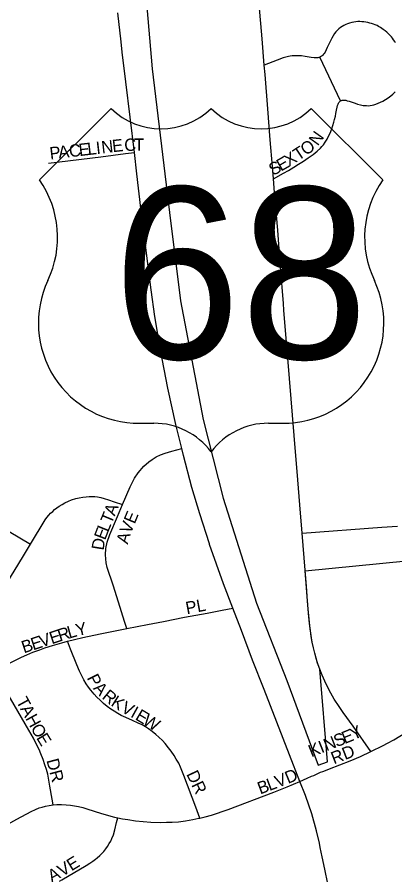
# Model space of a CAD drawing. Extents: x 1410790 to 1770854, y 448063 to 770588.
# Drawn here: x 1563893 to 1565425, y 624802 to 628279 of the extents above; entities that cross this region are included whole.
import ezdxf

# ---------------------------------------------------------------- set-up
doc = ezdxf.new("R2010")
doc.units = 0
for name, color, linetype in [('GM_X_City_Street', 7, 'Continuous'), ('GM_X_City_Street_Text', 7, 'Continuous'), ('GM_X_Corporation', 7, 'Continuous'), ('GM_X_County_Road', 7, 'Continuous'), ('GM_X_Township_Subdivision', 7, 'Continuous'), ('GM_X_Township_Subdivision_Text', 7, 'Continuous'), ('GM_X_US_Route', 7, 'Continuous'), ('GM_X_US_Shield', 7, 'Continuous')]:
    doc.layers.add(name, color=color, linetype=linetype)

msp = doc.modelspace()

# ---------------------------------------------------------------- linework, layer by layer
at = {"layer": 'GM_X_City_Street'}
for points in [[(1564019.7, 627687.6), (1564232.8, 627713.6), (1564333, 627725.8), (1564368.7, 627730.1)], [(1564320.9, 626303.1), (1564351.6, 626374.9), (1564369.2, 626410), (1564383.8, 626431.7), (1564407.2, 626459), (1564426.6, 626476.6), (1564440.1, 626486.2), (1564457.1, 626496.5), (1564474.1, 626504.4), (1564493.5, 626511.5), (1564520.4, 626519), (1564560.3, 626530.2)], [(1563947.5, 626142.1), (1564007.1, 626241.2), (1564013.9, 626251.1), (1564020.9, 626259.6), (1564028.6, 626268.1), (1564037.1, 626275.7), (1564045.1, 626282.8), (1564054, 626289.8), (1564063.3, 626296.2), (1564075, 626303.8), (1564087, 626310.5), (1564101, 626316.5), (1564114, 626321.8), (1564131.1, 626327.2), (1564144.4, 626330.5), (1564159.1, 626333.5), (1564173.5, 626334.9), (1564184.5, 626335.8), (1564196.4, 626336), (1564207.7, 626335.3), (1564219.2, 626333.9), (1564232.6, 626331.5), (1564245.9, 626328.4), (1564263.4, 626323), (1564287.1, 626314.9), (1564320.9, 626303.1)], [(1563643.1, 626321.3), (1563651.6, 626316.7), (1563670.9, 626305.8), (1563706.1, 626284.5), (1563903.8, 626167.9), (1563947.5, 626142.1)], [(1564337.7, 625800.2), (1564328.4, 625829.6), (1564303.6, 625907.5), (1564282.2, 625976.2), (1564257.8, 626047.5), (1564253.9, 626066.7), (1564251.9, 626099.4), (1564253.2, 626125.6), (1564258.7, 626151.2), (1564269.5, 626182.1), (1564300, 626254.5), (1564320.9, 626303.1)], [(1563804.1, 625902.8), (1563847.1, 625977.5), (1563919.2, 626095), (1563947.5, 626142.1)], [(1564337.7, 625800.2), (1564422.3, 625816.4), (1564486.5, 625829.3), (1564571.5, 625846.1), (1564663.1, 625863.4), (1564724.4, 625875), (1564767.5, 625883.1)], [(1564097.7, 625748.8), (1564125.6, 625756.2), (1564159.7, 625764.8), (1564230.2, 625779.5), (1564337.7, 625800.2)], [(1563801.6, 625627), (1563819, 625636.4), (1563864.5, 625661.1), (1563910, 625684.4), (1563932.2, 625693.8), (1563957.2, 625704.1), (1563985.1, 625714.3), (1564005.6, 625721.7), (1564036.3, 625731.6), (1564073.6, 625742.4), (1564097.7, 625748.8)], [(1564634.4, 625032.2), (1564618, 625075.7), (1564569.5, 625204.8), (1564555.9, 625238.2), (1564548.2, 625254.3), (1564538.6, 625270.9), (1564529.6, 625285.9), (1564517.3, 625303), (1564507, 625317), (1564492.8, 625333.9), (1564481.9, 625346.1), (1564467.8, 625359.9), (1564455.9, 625370.7), (1564440.2, 625383.3), (1564426.3, 625393.8), (1564413.1, 625401.8), (1564400.4, 625409.8), (1564384.3, 625417.5), (1564360.9, 625428.1), (1564333.2, 625440.1), (1564314.9, 625448.5), (1564300.9, 625456.3), (1564286.6, 625464.9), (1564272.4, 625474), (1564258.2, 625484.6), (1564243.7, 625496.9), (1564229.8, 625509.7), (1564216.4, 625522.5), (1564205.3, 625534.2), (1564192.2, 625550.3), (1564183, 625562.3), (1564173.1, 625577), (1564163.5, 625592.3), (1564155.3, 625608.4), (1564145.7, 625628.2), (1564135, 625653.2), (1564109.9, 625717.4), (1564097.7, 625748.8)], [(1565215.5, 625460.6), (1565198.7, 625484.1), (1565178.7, 625514.5), (1565165.2, 625538), (1565152.6, 625561.4), (1565140.9, 625587), (1565130.5, 625611.8), (1565120.6, 625635.7)], [(1564038.8, 625085.2), (1564034.8, 625109.3), (1564026.1, 625161.8), (1564016.8, 625210.1), (1564012, 625228.9), (1564005.8, 625247.8), (1563998.5, 625269.7), (1563989.5, 625293.1), (1563981.9, 625310.8), (1563969.4, 625335.6), (1563959.1, 625355.9), (1563940.5, 625389.1), (1563820.1, 625594), (1563801.6, 625627)], [(1565327.9, 625301.6), (1565255.5, 625404.7), (1565215.5, 625460.6)], [(1565327.9, 625301.6), (1565377.3, 625326.1), (1565395.2, 625336.1), (1565420.4, 625350), (1565470, 625378.7), (1565512.2, 625404.1), (1565544.4, 625422.8), (1565552.2, 625427.3)], [(1565087.4, 625201.7), (1565095.7, 625205.3), (1565123.8, 625217.8), (1565133.4, 625221.3), (1565143.8, 625225.2), (1565160.4, 625231.3), (1565244.3, 625264.3), (1565286, 625281.7), (1565327.9, 625301.6)], [(1564634.4, 625032.2), (1564656, 625037.7), (1564681, 625044.4), (1564749.5, 625067), (1564933.5, 625137), (1564987.6, 625158.6), (1565039.9, 625180.2)], [(1565039.9, 625180.2), (1565069, 625193.8), (1565087.4, 625201.7)], [(1563843.4, 625000.2), (1563891.8, 625027.8), (1563949.7, 625058.7), (1563967, 625066.8), (1563982.8, 625073), (1563995.1, 625076.9), (1564007.9, 625080.3), (1564022.7, 625083.1), (1564038.8, 625085.2)], [(1564038.8, 625085.2), (1564054.5, 625086.5), (1564073.1, 625086.7), (1564091.7, 625085.9), (1564109.1, 625084.6), (1564126, 625082.2), (1564141.5, 625079.3), (1564159.1, 625074.7), (1564176.2, 625069.8), (1564235.7, 625051.2), (1564258.8, 625044.2), (1564273.5, 625040.1), (1564287.7, 625036.2), (1564301.2, 625033)], [(1564064.7, 624776.5), (1564074.4, 624782.1), (1564173.1, 624839.8), (1564188.1, 624849.3), (1564200.1, 624857.4), (1564210.7, 624865.4), (1564218.2, 624871.4), (1564228.8, 624880), (1564237.1, 624888), (1564244.8, 624896.5), (1564252.3, 624906.8), (1564259.1, 624916.6), (1564266.6, 624928.6), (1564272.4, 624939.1), (1564277.7, 624949.5), (1564283.5, 624964.6), (1564289.2, 624985), (1564296.3, 625013.9), (1564301.2, 625033)], [(1564301.2, 625033), (1564320.6, 625029.3), (1564341.8, 625025.9), (1564373.3, 625021), (1564403.6, 625017.9), (1564435.3, 625015.7), (1564474.4, 625014.1), (1564498.4, 625014.9), (1564521.1, 625015.6), (1564547.7, 625017.4), (1564575.5, 625020.7), (1564605.8, 625025.7), (1564630.2, 625031.1), (1564634.4, 625032.2)]]:
    msp.add_lwpolyline(points, dxfattribs=at)
at = {"layer": 'GM_X_Corporation'}
msp.add_lwpolyline([(1564415.8, 628353.8), (1564440.6, 628069.3), (1564511.3, 627487.9), (1564555.7, 627129), (1564646.9, 626647.8), (1564728.7, 626329.6), (1564864, 625903.3), (1564987.4, 625590.5), (1565114.4, 625246.5), (1565151.1, 625260.8), (1565120.6, 625635.7), (1565112.6, 625658), (1565106, 625679.3), (1565094.9, 625722.9), (1565090.1, 625745.7), (1565081.5, 625799.9), (1565073.7, 625879.4), (1565061.4, 626034.9), (1565472.3, 626075.7)], dxfattribs=at)
at = {"layer": 'GM_X_County_Road'}
for points in [[(1564895.4, 628085), (1564886.5, 628191.8), (1564874.9, 628330.8), (1564861.9, 628484.3), (1564850.1, 628614.4), (1564840.5, 628730.8), (1564828.2, 628896.5), (1564820.8, 628986.9), (1564806.8, 629134.1), (1564790.5, 629309.4), (1564786.6, 629350.3), (1564783.6, 629387.1), (1564781.4, 629426.4), (1564779.7, 629462.2), (1564778.8, 629496.7), (1564778, 629545.7), (1564778.2, 629659.4), (1564779.5, 629756.6)], [(1564932.3, 627624), (1564928.1, 627673.2), (1564919, 627782.1), (1564909.5, 627908), (1564898.6, 628046.4), (1564895.4, 628085)], [(1564952.8, 627376.6), (1564949.8, 627415.4), (1564937.1, 627567.8), (1564932.3, 627624)], [(1564972.9, 627118.5), (1564961.5, 627266.5), (1564952.8, 627376.6)], [(1565049.3, 626186.7), (1565039.4, 626301.9), (1565031.9, 626403.1), (1565016.9, 626582.6), (1564997.8, 626814.1), (1564975.1, 627091), (1564972.9, 627118.5)], [(1565061.1, 626037.4), (1565049.3, 626186.7)], [(1565120.6, 625635.7), (1565111.8, 625660.4), (1565105.7, 625680.1), (1565100.1, 625701.1), (1565094.9, 625722.9), (1565090.1, 625745.7), (1565086.2, 625767.7), (1565082.4, 625792.4), (1565078.9, 625820.6), (1565076.3, 625848), (1565071, 625910.9), (1565066.5, 625972), (1565061.1, 626037.4)]]:
    msp.add_lwpolyline(points, dxfattribs=at)
at = {"layer": 'GM_X_Township_Subdivision'}
for points in [[(1565427.8, 628175.6), (1565424.3, 628181.2), (1565420, 628187.5), (1565415.6, 628193.6), (1565411.3, 628199.2), (1565406.3, 628204.9), (1565400.4, 628210.9), (1565392.7, 628218), (1565385.5, 628224.1), (1565377.8, 628229.8), (1565367.3, 628236.8), (1565359.2, 628241.8), (1565352.7, 628245), (1565345.7, 628248.3), (1565338.4, 628251.1), (1565330.8, 628253.5), (1565323.4, 628255.4), (1565315.1, 628257.4), (1565306.7, 628258.9), (1565299.5, 628260), (1565291.5, 628260.8), (1565283.2, 628261.6), (1565275, 628261.3), (1565266.9, 628260.7), (1565258.9, 628259.3), (1565250.5, 628257.6), (1565241.4, 628255.2), (1565233.5, 628252.4), (1565226.4, 628249.6), (1565218.6, 628245.9), (1565211.2, 628241.8), (1565204.7, 628237.2), (1565198, 628232), (1565191.7, 628226.1), (1565185.8, 628219.6), (1565180.4, 628212.9), (1565174.3, 628203.1), (1565169.2, 628193.9), (1565150.4, 628155.9), (1565141.7, 628137.6), (1565138.5, 628132.4), (1565135.7, 628128.7), (1565133.1, 628125.6), (1565130.2, 628122.8), (1565127.2, 628120.5), (1565123.7, 628118.3), (1565120.3, 628117)], [(1565120.3, 628117), (1565116.4, 628115.7), (1565113.1, 628114.8), (1565109, 628114.2), (1565104.2, 628113.9), (1565097.9, 628114.4), (1565086.2, 628115.9), (1565060.8, 628120.2), (1565046.9, 628122.1), (1565037.2, 628122.7), (1565028.7, 628123), (1565018.9, 628122.8), (1565009.1, 628121.9), (1565000.9, 628121), (1564993.3, 628119.7), (1564982.2, 628117.3), (1564971.6, 628114.2), (1564947.6, 628105.1), (1564895.4, 628085)], [(1565205.1, 627939.9), (1565120.3, 628117)], [(1565205.1, 627939.9), (1565207.9, 627941.2), (1565211.2, 627942.3), (1565214, 627942.7), (1565217.3, 627942.9), (1565221.2, 627942.7), (1565225.5, 627942.1), (1565232.2, 627940.3), (1565239.4, 627938.1), (1565247.7, 627935.3), (1565263.6, 627930.3), (1565274.1, 627926.9), (1565285.1, 627924), (1565296.9, 627921.7), (1565303.2, 627920.8), (1565309.9, 627920.4), (1565317.5, 627920.1), (1565324.5, 627920.6), (1565332.3, 627921.9), (1565340.1, 627923.9), (1565348.1, 627926.4), (1565357.9, 627929.9), (1565367.2, 627934), (1565376.1, 627938.6), (1565386.5, 627945.1), (1565397.2, 627952.5), (1565408.2, 627960.7), (1565416.3, 627967.4), (1565421.9, 627972.5), (1565426.7, 627977)], [(1564932.3, 627624), (1564972.7, 627646.3), (1564993.1, 627658.1), (1565015.2, 627671.5), (1565034.3, 627683.3), (1565054.3, 627695.9), (1565073.8, 627708.9), (1565093.4, 627722.8), (1565109.4, 627735.4), (1565123.7, 627748.1), (1565129.4, 627754.4), (1565135, 627761.3), (1565142.8, 627772.8), (1565149.8, 627784.5), (1565156.5, 627796.7), (1565162.2, 627809.2), (1565168.9, 627826), (1565173.9, 627839.6), (1565177.8, 627852.9), (1565180.6, 627864.8), (1565183.7, 627878.4), (1565185.5, 627888.1), (1565188.7, 627901.9), (1565191.2, 627914.1), (1565192.7, 627920.6), (1565194.5, 627926.7), (1565196.2, 627930.8), (1565198, 627933.8), (1565200.3, 627936.4), (1565202.5, 627938.1), (1565205.1, 627939.9)], [(1565049.3, 626186.7), (1565372.7, 626211.7), (1565436.2, 626216)]]:
    msp.add_lwpolyline(points, dxfattribs=at)
at = {"layer": 'GM_X_US_Route'}
for points in [[(1564436.5, 627173.7), (1564432.2, 627205.4), (1564395.3, 627504.6), (1564379.1, 627644.6), (1564368.7, 627730.1), (1564333.7, 628017.1), (1564318.9, 628137.5), (1564314.4, 628179.8), (1564301.7, 628296.8)], [(1564536.6, 626627.8), (1564504.2, 626774.6), (1564473.9, 626929.3), (1564451, 627065.4), (1564436.5, 627173.7)], [(1564673.5, 626140.6), (1564672.5, 626143.4), (1564633.3, 626265.4), (1564601.8, 626372.5), (1564567.1, 626502.7), (1564560.3, 626530.2), (1564538.9, 626617.5), (1564536.6, 626627.8)], [(1564997.7, 625288.3), (1564894.3, 625553.4), (1564847.6, 625672.7), (1564802.3, 625792.4), (1564767.5, 625883.1), (1564729.4, 625982.4), (1564673.5, 626140.6)], [(1565039.9, 625180.2), (1564997.7, 625288.3)], [(1565122.7, 624913.2), (1565119, 624930.3), (1565106.8, 624980.4), (1565087.8, 625049.5), (1565063.2, 625123.7), (1565039.9, 625180.2)], [(1565287.7, 623301.4), (1565274.4, 623469.2), (1565274.1, 623472.6), (1565231.9, 624008.4), (1565200.6, 624343.1), (1565177.4, 624587.4), (1565165.9, 624678.3), (1565153.2, 624765.3), (1565141.5, 624824.8), (1565130.8, 624875.2), (1565122.7, 624913.2)]]:
    msp.add_lwpolyline(points, dxfattribs=at)
at = {"layer": 'GM_X_US_Shield'}
for p, q in [((1564273.7, 627909.1), (1563983.7, 627619.1)), ((1565375.8, 627619.1), (1565085.8, 627909.1)), ((1564389.7, 626633), (1564447.7, 626633)), ((1564911.8, 626633), (1564969.8, 626633))]:
    msp.add_line(p, q, dxfattribs=at)
for centre, radius, start, end in [((1564476.7, 628116.3), 290, 225.573, 314.427), ((1564882.8, 628116.3), 290, 225.573, 314.427), ((1563651, 627386.2), 406.1, 334.5471, 35.0009), ((1565708.5, 627386.2), 406.1, 144.9991, 205.4529), ((1564385.2, 627039), 406.1, 154.8319, 270.6383), ((1564974.3, 627039), 406.1, 269.3617, 25.1681), ((1564447.7, 626342.9), 290, 36.8699, 90), ((1564911.8, 626342.9), 290, 90, 143.1301)]:
    msp.add_arc(centre, radius, start, end, dxfattribs=at)

# ---------------------------------------------------------------- texts
at = {"layer": 'GM_X_City_Street_Text'}
for s, rotation, p in [('E', 6.5151, (1564281, 627731.4)), ('C', 1.5304, (1564328, 627736.3)), ('T', 0.082, (1564367.3, 627737.3)), ('P', 6.5997, (1564027.5, 627702.1)), ('A', 6.5719, (1564062.5, 627706.2)), ('C', 6.5793, (1564106.2, 627711.2)), ('E', 6.5725, (1564145.5, 627715.7)), ('L', 6.5844, (1564180.5, 627719.8)), ('I', 6.5719, (1564215.5, 627723.8)), ('N', 6.5847, (1564237.3, 627726.3)), ('A', 67.6912, (1564288.8, 626254)), ('T', 67.6912, (1564275.5, 626221.4)), ('E', 67.4222, (1564369.6, 626221.9)), ('L', 67.8636, (1564262.2, 626188.9)), ('V', 68.3488, (1564353.4, 626181.2)), ('E', 68.9546, (1564249.7, 626156.3)), ('D', 80.8899, (1564243.4, 626115.5)), ('A', 73.9225, (1564341.7, 626140.1)), ('PL', 10.6254, (1564581.3, 625858.4)), ('R', 18.0509, (1564066.5, 625747.4)), ('L', 15.8253, (1564103.7, 625759.5)), ('Y', 13.4796, (1564137.1, 625769)), ('E', 18.0549, (1563957.8, 625711.9)), ('V', 18.0203, (1563991.2, 625722.9)), ('E', 18.0549, (1564033.1, 625736.5)), ('B', 18.0278, (1563920.1, 625699.7)), ('P', 296.5651, (1564174.2, 625600.9)), ('A', 312.7223, (1564198.7, 625556.7)), ('T', 298.6432, (1563887.3, 625506.1)), ('R', 320.8022, (1564234.1, 625519.2)), ('K', 327.6159, (1564270.1, 625490.3)), ('V', 332.3017, (1564311.1, 625464.5)), ('A', 298.6515, (1563904.1, 625475.2)), ('H', 298.6471, (1563925.2, 625436.6)), ('I', 330.9709, (1564349.8, 625444.2)), ('E', 329.0081, (1564368.6, 625433.8)), ('W', 327.8164, (1564398.6, 625415.8)), ('O', 299.2924, (1563946.6, 625397.4)), ('E', 21.7557, (1565221.2, 625331.9)), ('Y', 25.6182, (1565257.3, 625346.5)), ('E', 301.4191, (1563969.2, 625357.3)), ('N', 21.7405, (1565147.6, 625302.6)), ('S', 21.7557, (1565188.5, 625318.9)), ('K', 21.7405, (1565086.3, 625278.2)), ('I', 21.7703, (1565127.2, 625294.5)), ('RD', 21.2487, (1565177.6, 625249.7)), ('DR', 284.7487, (1564011.3, 625266.4)), ('DR', 295.2018, (1564578.3, 625210.8)), ('V', 21.0722, (1564949.4, 625154)), ('D', 22.4166, (1564991.6, 625170.3)), ('B', 20.593, (1564878.9, 625127.6)), ('L', 20.5784, (1564916, 625141.5)), ('E', 31.4582, (1564113.2, 624815.8)), ('V', 31.0072, (1564075.1, 624792.9)), ('A', 27.7087, (1564033.4, 624770.9))]:
    msp.add_text(s, height=50, rotation=rotation, dxfattribs=at).set_placement(p)
at = {"layer": 'GM_X_Township_Subdivision_Text'}
for s, rotation, p in [('N', 54.5294, (1565112.7, 627754.5)), ('T', 33.4402, (1565033.2, 627695.6)), ('O', 35.6151, (1565064.3, 627716.1)), ('E', 29.7901, (1564962.7, 627652.5)), ('X', 32.7463, (1564995.6, 627671.4)), ('S', 28.4229, (1564930.6, 627635.1))]:
    msp.add_text(s, height=50, rotation=rotation, dxfattribs=at).set_placement(p)
at = {"layer": 'GM_X_US_Shield'}
msp.add_text('68', height=696.1, dxfattribs=at).set_placement((1564281.3, 626894))

doc.saveas('drawing.dxf')
